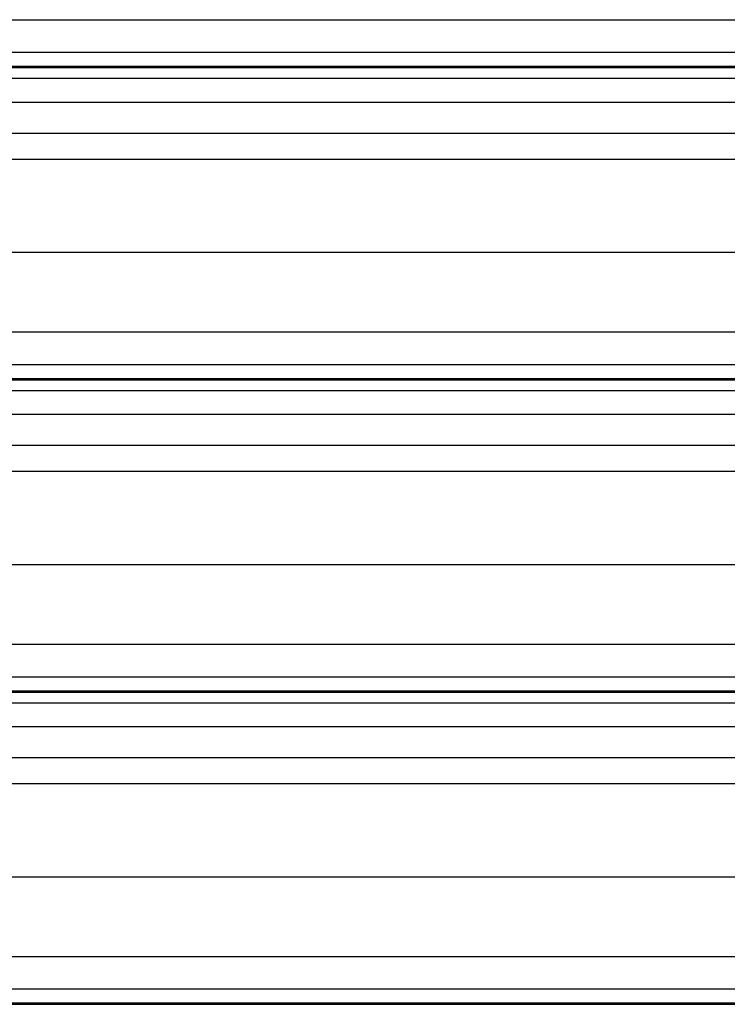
# Model space of a CAD drawing. Header units: inches. Extents: x 170 to 284, y 215 to 248.
# Tile 543 of 656: x 205.852 to 206.318, y 241.417 to 242.065. Entities that reach past the tile are written whole.
import ezdxf

# ---------------------------------------------------------------- set-up
doc = ezdxf.new("R2010")
doc.units = ezdxf.units.IN
doc.header["$LTSCALE"] = 0.25
doc.header["$MEASUREMENT"] = 0
doc.layers.add('LH FRONT OF HOOD', color=7, linetype='Continuous')

msp = doc.modelspace()

# ---------------------------------------------------------------- linework, layer by layer
at = {"layer": 'LH FRONT OF HOOD'}
for p, q in [((202.50032, 242.0653), (206.53264, 242.0653)), ((202.50032, 242.04392), (206.53264, 242.04392)), ((206.53264, 242.03444), (202.50032, 242.03444)), ((202.50032, 242.0338), (206.53264, 242.0338)), ((202.50032, 242.02678), (206.53264, 242.02678)), ((202.50032, 242.0111), (206.53264, 242.0111)), ((202.50032, 241.99071), (206.53264, 241.99071)), ((202.57687, 241.97363), (206.45609, 241.97363)), ((202.53049, 241.91224), (206.50248, 241.91224)), ((202.50032, 241.85986), (206.53264, 241.85986)), ((202.50032, 241.83848), (206.53264, 241.83848)), ((206.53264, 241.82899), (202.50032, 241.82899)), ((202.50032, 241.82835), (206.53264, 241.82835)), ((202.50032, 241.82133), (206.53264, 241.82133)), ((202.50032, 241.80565), (206.53264, 241.80565)), ((202.50032, 241.78526), (206.53264, 241.78526)), ((202.57687, 241.76819), (206.45609, 241.76819)), ((202.53049, 241.70679), (206.50248, 241.70679)), ((202.50032, 241.65441), (206.53264, 241.65441)), ((202.50032, 241.63303), (206.53264, 241.63303)), ((206.53264, 241.62354), (202.50032, 241.62354)), ((202.50032, 241.6229), (206.53264, 241.6229)), ((202.50032, 241.61589), (206.53264, 241.61589)), ((202.50032, 241.6002), (206.53264, 241.6002)), ((202.50032, 241.57981), (206.53264, 241.57981)), ((202.57687, 241.56274), (206.45609, 241.56274)), ((202.53049, 241.50135), (206.50248, 241.50135)), ((202.50032, 241.44896), (206.53264, 241.44896)), ((202.50032, 241.42758), (206.53264, 241.42758)), ((206.53264, 241.4181), (202.50032, 241.4181)), ((202.50032, 241.41746), (206.53264, 241.41746))]:
    msp.add_line(p, q, dxfattribs=at)

doc.saveas('drawing.dxf')
